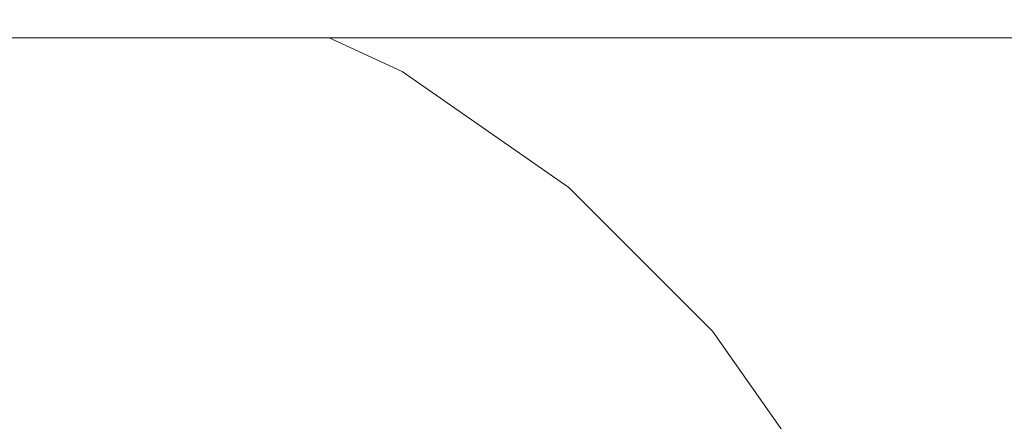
# Model space of a CAD drawing. Header units: millimetres. Extents: x -30280 to 309309, y -17460 to 4378.
# Tile 815 of 1056: x 250405 to 250433, y -13019 to -13007. Entities that reach past the tile are written whole.
import ezdxf

# ---------------------------------------------------------------- set-up
doc = ezdxf.new("R2010")
doc.units = ezdxf.units.MM
doc.header["$MEASUREMENT"] = 0
doc.linetypes.add('Wipeout_Contour', pattern=[1000, 0, -1000])
for name, color, linetype in [('Nuevo_08_E_Envans secs', 7, 'Continuous'), ('Nuevo_09_EI_Mobiliari general', 7, 'Continuous'), ('Nuevo_Ventanas Archicad', 7, 'Continuous')]:
    doc.layers.add(name, color=color, linetype=linetype)
doc.layers.add('Nuevo_09_EI_Mobiliari general_Pluma_Nº__1', color=7, linetype='Continuous', lineweight=5)

# ---------------------------------------------------------------- blocks, each defined once
blk = doc.blocks.new('Elem Sección_541_6', base_point=(235890.588, -13459.976))
at = {"color": 254, "linetype": 'Wipeout_Contour', "lineweight": 0, "ltscale": 1517989.291840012}
blk.add_wipeout([(248979.884, -11359.976), (254508.641, -11359.976), (254508.641, -13457.976), (254654.197, -13457.976), (254654.197, -11012.976), (248979.884, -11012.976)], dxfattribs=at).dxf.layer = 'Nuevo_08_E_Envans secs'
blk = doc.blocks.new('Elem Sección_543_6', base_point=(235890.588, -13459.976))
at = {"color": 254, "linetype": 'Wipeout_Contour', "lineweight": 0, "ltscale": 31165908.05935061}
blk.add_wipeout([(253368.641, -11399.976), (248979.884, -11399.976), (248979.884, -13305.666), (249022.416, -13068.118), (249023.053, -13065.78), (249026.984, -13043.488), (249005.387, -13043.488), (249005.387, -12987.919), (249005.459, -12987.919), (249019.024, -12561.809), (249441.751, -12561.809), (249455.316, -12987.919), (249455.387, -12987.919), (249455.387, -13043.488), (249433.791, -13043.488), (249437.722, -13065.78), (249438.358, -13068.118), (249480.387, -13302.855), (249522.416, -13068.119), (249523.053, -13065.78), (249526.984, -13043.488), (249505.387, -13043.488), (249505.387, -12987.919), (249505.459, -12987.919), (249519.024, -12561.809), (249941.751, -12561.809), (249955.316, -12987.919), (249955.387, -12987.919), (249955.387, -13043.488), (249933.791, -13043.488), (249937.722, -13065.78), (249938.358, -13068.119), (249980.387, -13302.855), (250022.416, -13068.119), (250023.053, -13065.78), (250026.984, -13043.488), (250005.387, -13043.488), (250005.387, -12987.919), (250005.459, -12987.919), (250019.024, -12561.81), (250441.751, -12561.81), (250455.316, -12987.919), (250455.387, -12987.919), (250455.387, -13043.488), (250433.791, -13043.488), (250437.722, -13065.78), (250438.358, -13068.119), (250480.387, -13302.855), (250522.416, -13068.119), (250523.053, -13065.78), (250526.984, -13043.488), (250505.387, -13043.488), (250505.387, -12987.919), (250505.459, -12987.919), (250519.024, -12561.81), (250941.751, -12561.81), (250955.316, -12987.919), (250955.387, -12987.919), (250955.387, -13043.488), (250933.791, -13043.488), (250937.722, -13065.78), (250938.358, -13068.119), (250980.387, -13302.855), (251022.416, -13068.119), (251023.053, -13065.78), (251026.984, -13043.488), (251005.387, -13043.488), (251005.387, -12987.919), (251005.459, -12987.919), (251019.024, -12561.81), (251441.751, -12561.81), (251455.316, -12987.919), (251455.387, -12987.919), (251455.387, -13043.488), (251433.791, -13043.488), (251437.722, -13065.78), (251438.358, -13068.119), (251480.387, -13302.855), (251522.416, -13068.119), (251523.053, -13065.78), (251526.984, -13043.488), (251505.387, -13043.488), (251505.387, -12987.919), (251505.459, -12987.919), (251519.024, -12561.81), (251941.751, -12561.81), (251955.316, -12987.919), (251955.387, -12987.919), (251955.387, -13043.488), (251933.791, -13043.488), (251937.722, -13065.78), (251938.358, -13068.119), (251980.387, -13302.855), (252022.416, -13068.119), (252023.053, -13065.78), (252026.984, -13043.488), (252005.387, -13043.488), (252005.387, -12987.919), (252005.459, -12987.919), (252019.024, -12561.81), (252441.751, -12561.81), (252455.316, -12987.919), (252455.387, -12987.919), (252455.387, -13043.488), (252433.791, -13043.488), (252437.722, -13065.78), (252438.358, -13068.119), (252480.387, -13302.855), (252522.416, -13068.119), (252523.053, -13065.78), (252526.984, -13043.488), (252505.387, -13043.488), (252505.387, -12987.919), (252505.459, -12987.919), (252519.024, -12561.81), (252941.751, -12561.81), (252955.316, -12987.919), (252955.387, -12987.919), (252955.387, -13043.488), (252933.791, -13043.488), (252937.722, -13065.78), (252938.358, -13068.119), (252999.567, -13409.976), (253368.641, -13409.976)], dxfattribs=at).dxf.layer = 'Nuevo_Ventanas Archicad'
blk = doc.blocks.new('Elem Sección_573_6', base_point=(235890.588, -13459.976))
at = {"color": 254, "linetype": 'Wipeout_Contour', "lineweight": 0, "ltscale": 2507692.09323879}
blk.add_wipeout([(250455.387, -13007.674), (250413.566, -13007.674), (250415.63, -13008.632), (250420.357, -13011.93), (250424.437, -13016.001), (250427.747, -13020.719), (250430.186, -13025.942), (250431.679, -13031.509), (250433.744, -13043.221), (250455.387, -13043.221)], dxfattribs=at).dxf.layer = 'Nuevo_09_EI_Mobiliari general'
at = {"color": 254, "linetype": 'Wipeout_Contour', "lineweight": 0, "ltscale": 1002271.791624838}
blk.add_wipeout([(250005.387, -13007.674), (250455.387, -13007.674), (250455.387, -12996.139), (250005.387, -12996.139)], dxfattribs=at).dxf.layer = 'Nuevo_09_EI_Mobiliari general'
at = {"color": 254, "linetype": 'Wipeout_Contour', "lineweight": 0, "ltscale": 1003056.784112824}
blk.add_wipeout([(250424.344, -13016.079), (250427.642, -13020.78), (250427.747, -13020.719), (250424.437, -13016.001)], dxfattribs=at).dxf.layer = 'Nuevo_09_EI_Mobiliari general'
at = {"color": 254, "linetype": 'Wipeout_Contour', "lineweight": 0, "ltscale": 1003041.139218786}
blk.add_wipeout([(250420.279, -13012.023), (250424.344, -13016.079), (250424.437, -13016.001), (250420.357, -13011.93)], dxfattribs=at).dxf.layer = 'Nuevo_09_EI_Mobiliari general'
at = {"color": 254, "linetype": 'Wipeout_Contour', "lineweight": 0, "ltscale": 1003022.81768302}
blk.add_wipeout([(250415.57, -13008.737), (250420.279, -13012.023), (250420.357, -13011.93), (250415.63, -13008.632)], dxfattribs=at).dxf.layer = 'Nuevo_09_EI_Mobiliari general'
at = {"color": 254, "linetype": 'Wipeout_Contour', "lineweight": 0, "ltscale": 1003056.03381663}
blk.add_wipeout([(250424.344, -13016.079), (250424.068, -13016.311), (250427.33, -13020.961), (250427.642, -13020.78)], dxfattribs=at).dxf.layer = 'Nuevo_09_EI_Mobiliari general'
at = {"color": 254, "linetype": 'Wipeout_Contour', "lineweight": 0, "ltscale": 1003008.492488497}
blk.add_wipeout([(250413.278, -13007.674), (250415.57, -13008.737), (250415.63, -13008.632), (250413.566, -13007.674)], dxfattribs=at).dxf.layer = 'Nuevo_09_EI_Mobiliari general'
at = {"color": 254, "linetype": 'Wipeout_Contour', "lineweight": 0, "ltscale": 1003040.50370309}
blk.add_wipeout([(250420.279, -13012.023), (250420.047, -13012.3), (250424.068, -13016.311), (250424.344, -13016.079)], dxfattribs=at).dxf.layer = 'Nuevo_09_EI_Mobiliari general'
at = {"color": 254, "linetype": 'Wipeout_Contour', "lineweight": 0, "ltscale": 1003022.316487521}
blk.add_wipeout([(250415.57, -13008.737), (250415.39, -13009.05), (250420.047, -13012.3), (250420.279, -13012.023)], dxfattribs=at).dxf.layer = 'Nuevo_09_EI_Mobiliari general'
at = {"color": 254, "linetype": 'Wipeout_Contour', "lineweight": 0, "ltscale": 1003054.5485573}
blk.add_wipeout([(250424.068, -13016.311), (250423.617, -13016.691), (250426.82, -13021.256), (250427.33, -13020.961)], dxfattribs=at).dxf.layer = 'Nuevo_09_EI_Mobiliari general'
at = {"color": 254, "linetype": 'Wipeout_Contour', "lineweight": 0, "ltscale": 1003007.009300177}
blk.add_wipeout([(250413.278, -13007.674), (250412.424, -13007.674), (250415.39, -13009.05), (250415.57, -13008.737)], dxfattribs=at).dxf.layer = 'Nuevo_09_EI_Mobiliari general'
at = {"color": 254, "linetype": 'Wipeout_Contour', "lineweight": 0, "ltscale": 1003039.244463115}
blk.add_wipeout([(250420.047, -13012.3), (250419.669, -13012.752), (250423.617, -13016.691), (250424.068, -13016.311)], dxfattribs=at).dxf.layer = 'Nuevo_09_EI_Mobiliari general'
at = {"color": 254, "linetype": 'Wipeout_Contour', "lineweight": 0, "ltscale": 1003021.321779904}
blk.add_wipeout([(250415.39, -13009.05), (250415.096, -13009.561), (250419.669, -13012.752), (250420.047, -13012.3)], dxfattribs=at).dxf.layer = 'Nuevo_09_EI_Mobiliari general'
at = {"color": 254, "linetype": 'Wipeout_Contour', "lineweight": 0, "ltscale": 1003052.37372107}
blk.add_wipeout([(250423.617, -13016.691), (250423.005, -13017.205), (250426.127, -13021.656), (250426.82, -13021.256)], dxfattribs=at).dxf.layer = 'Nuevo_09_EI_Mobiliari general'
at = {"color": 254, "linetype": 'Wipeout_Contour', "lineweight": 0, "ltscale": 1003004.292491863}
blk.add_wipeout([(250411.029, -13007.674), (250415.096, -13009.561), (250415.39, -13009.05), (250412.424, -13007.674)], dxfattribs=at).dxf.layer = 'Nuevo_09_EI_Mobiliari general'
at = {"color": 254, "linetype": 'Wipeout_Contour', "lineweight": 0, "ltscale": 1003037.399976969}
blk.add_wipeout([(250419.669, -13012.752), (250419.156, -13013.366), (250423.005, -13017.205), (250423.617, -13016.691)], dxfattribs=at).dxf.layer = 'Nuevo_09_EI_Mobiliari general'
at = {"color": 254, "linetype": 'Wipeout_Contour', "lineweight": 0, "ltscale": 1003019.863978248}
blk.add_wipeout([(250415.096, -13009.561), (250414.697, -13010.254), (250419.156, -13013.366), (250419.669, -13012.752)], dxfattribs=at).dxf.layer = 'Nuevo_09_EI_Mobiliari general'
at = {"color": 254, "linetype": 'Wipeout_Contour', "lineweight": 0, "ltscale": 1003049.57560861}
blk.add_wipeout([(250422.25, -13017.84), (250425.274, -13022.15), (250426.127, -13021.656), (250423.005, -13017.205)], dxfattribs=at).dxf.layer = 'Nuevo_09_EI_Mobiliari general'
at = {"color": 254, "linetype": 'Wipeout_Contour', "lineweight": 0, "ltscale": 1253749.062168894}
blk.add_wipeout([(250409.765, -13007.966), (250414.697, -13010.254), (250415.096, -13009.561), (250411.029, -13007.674), (250409.871, -13007.674)], dxfattribs=at).dxf.layer = 'Nuevo_09_EI_Mobiliari general'
at = {"color": 254, "linetype": 'Wipeout_Contour', "lineweight": 0, "ltscale": 1003035.026479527}
blk.add_wipeout([(250418.523, -13014.122), (250422.25, -13017.84), (250423.005, -13017.205), (250419.156, -13013.366)], dxfattribs=at).dxf.layer = 'Nuevo_09_EI_Mobiliari general'
at = {"color": 254, "linetype": 'Wipeout_Contour', "lineweight": 0, "ltscale": 752240.733498}
blk.add_wipeout([(250409.871, -13007.674), (250408.665, -13007.674), (250409.765, -13007.966)], dxfattribs=at).dxf.layer = 'Nuevo_09_EI_Mobiliari general'
at = {"color": 254, "linetype": 'Wipeout_Contour', "lineweight": 0, "ltscale": 1003017.987550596}
blk.add_wipeout([(250414.206, -13011.109), (250418.523, -13014.122), (250419.156, -13013.366), (250414.697, -13010.254)], dxfattribs=at).dxf.layer = 'Nuevo_09_EI_Mobiliari general'
at = {"color": 254, "linetype": 'Wipeout_Contour', "lineweight": 0, "ltscale": 1003046.239420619}
blk.add_wipeout([(250422.25, -13017.84), (250421.376, -13018.575), (250424.285, -13022.722), (250425.274, -13022.15)], dxfattribs=at).dxf.layer = 'Nuevo_09_EI_Mobiliari general'
at = {"layer": 'Nuevo_09_EI_Mobiliari general_Pluma_Nº__1', "color": 7, "linetype": 'Continuous', "lineweight": 5}
blk.add_line((250427.747, -13020.719), (250424.437, -13016.001), dxfattribs=at)
at = {"color": 254, "linetype": 'Wipeout_Contour', "lineweight": 0, "ltscale": 1002998.978676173}
blk.add_wipeout([(250409.765, -13007.966), (250409.43, -13008.893), (250414.206, -13011.109), (250414.697, -13010.254)], dxfattribs=at).dxf.layer = 'Nuevo_09_EI_Mobiliari general'
at = {"color": 254, "linetype": 'Wipeout_Contour', "lineweight": 0, "ltscale": 1003032.196249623}
blk.add_wipeout([(250418.523, -13014.122), (250417.79, -13014.998), (250421.376, -13018.575), (250422.25, -13017.84)], dxfattribs=at).dxf.layer = 'Nuevo_09_EI_Mobiliari general'
at = {"layer": 'Nuevo_09_EI_Mobiliari general_Pluma_Nº__1', "color": 7, "linetype": 'Continuous', "lineweight": 5}
blk.add_line((250415.63, -13008.632), (250413.566, -13007.674), dxfattribs=at)
at = {"color": 254, "linetype": 'Wipeout_Contour', "lineweight": 0, "ltscale": 1002982.508766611}
blk.add_wipeout([(250408.665, -13007.674), (250404.837, -13007.674), (250409.43, -13008.893), (250409.765, -13007.966)], dxfattribs=at).dxf.layer = 'Nuevo_09_EI_Mobiliari general'
at = {"color": 254, "linetype": 'Wipeout_Contour', "lineweight": 0, "ltscale": 1003015.749642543}
blk.add_wipeout([(250414.206, -13011.109), (250413.636, -13012.099), (250417.79, -13014.998), (250418.523, -13014.122)], dxfattribs=at).dxf.layer = 'Nuevo_09_EI_Mobiliari general'
at = {"layer": 'Nuevo_09_EI_Mobiliari general_Pluma_Nº__1', "color": 7, "linetype": 'Continuous', "lineweight": 5}
blk.add_line((250420.357, -13011.93), (250415.63, -13008.632), dxfattribs=at)
at = {"color": 254, "linetype": 'Wipeout_Contour', "lineweight": 0, "ltscale": 1002997.401483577}
blk.add_wipeout([(250409.43, -13008.893), (250409.042, -13009.967), (250413.636, -13012.099), (250414.206, -13011.109)], dxfattribs=at).dxf.layer = 'Nuevo_09_EI_Mobiliari general'
at = {"color": 254, "linetype": 'Wipeout_Contour', "lineweight": 0, "ltscale": 1003028.995409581}
blk.add_wipeout([(250417.79, -13014.998), (250416.979, -13015.967), (250420.409, -13019.388), (250421.376, -13018.575)], dxfattribs=at).dxf.layer = 'Nuevo_09_EI_Mobiliari general'
at = {"color": 254, "linetype": 'Wipeout_Contour', "lineweight": 0, "ltscale": 1253720.501452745}
blk.add_wipeout([(250404.319, -13007.674), (250404.146, -13008.668), (250409.042, -13009.967), (250409.43, -13008.893), (250404.837, -13007.674)], dxfattribs=at).dxf.layer = 'Nuevo_09_EI_Mobiliari general'
at = {"color": 254, "linetype": 'Wipeout_Contour', "lineweight": 0, "ltscale": 1003013.218398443}
blk.add_wipeout([(250413.006, -13013.195), (250416.979, -13015.967), (250417.79, -13014.998), (250413.636, -13012.099)], dxfattribs=at).dxf.layer = 'Nuevo_09_EI_Mobiliari general'
at = {"layer": 'Nuevo_09_EI_Mobiliari general_Pluma_Nº__1', "color": 7, "linetype": 'Continuous', "lineweight": 5}
blk.add_line((250005.387, -13007.674), (250455.387, -13007.674), dxfattribs=at)
at = {"color": 254, "linetype": 'Wipeout_Contour', "lineweight": 0, "ltscale": 1002995.617155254}
blk.add_wipeout([(250409.042, -13009.967), (250408.612, -13011.156), (250413.006, -13013.195), (250413.636, -13012.099)], dxfattribs=at).dxf.layer = 'Nuevo_09_EI_Mobiliari general'
at = {"color": 254, "linetype": 'Wipeout_Contour', "lineweight": 0, "ltscale": 1003025.521303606}
blk.add_wipeout([(250416.979, -13015.967), (250416.115, -13017), (250419.378, -13020.255), (250420.409, -13019.388)], dxfattribs=at).dxf.layer = 'Nuevo_09_EI_Mobiliari general'
at = {"layer": 'Nuevo_09_EI_Mobiliari general_Pluma_Nº__1', "color": 7, "linetype": 'Continuous', "lineweight": 5}
blk.add_line((250424.437, -13016.001), (250420.357, -13011.93), dxfattribs=at)
at = {"color": 254, "linetype": 'Wipeout_Contour', "lineweight": 0, "ltscale": 1002976.728661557}
blk.add_wipeout([(250404.146, -13008.668), (250403.93, -13009.913), (250408.612, -13011.156), (250409.042, -13009.967)], dxfattribs=at).dxf.layer = 'Nuevo_09_EI_Mobiliari general'
at = {"color": 254, "linetype": 'Wipeout_Contour', "lineweight": 0, "ltscale": 1003010.470768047}
blk.add_wipeout([(250413.006, -13013.195), (250412.335, -13014.362), (250416.115, -13017), (250416.979, -13015.967)], dxfattribs=at).dxf.layer = 'Nuevo_09_EI_Mobiliari general'
at = {"color": 254, "linetype": 'Wipeout_Contour', "lineweight": 0, "ltscale": 1002993.679925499}
blk.add_wipeout([(250408.612, -13011.156), (250408.154, -13012.423), (250412.335, -13014.362), (250413.006, -13013.195)], dxfattribs=at).dxf.layer = 'Nuevo_09_EI_Mobiliari general'
at = {"color": 254, "linetype": 'Wipeout_Contour', "lineweight": 0, "ltscale": 1003021.879534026}
blk.add_wipeout([(250416.115, -13017), (250415.223, -13018.066), (250418.314, -13021.149), (250419.378, -13020.255)], dxfattribs=at).dxf.layer = 'Nuevo_09_EI_Mobiliari general'
at = {"color": 254, "linetype": 'Wipeout_Contour', "lineweight": 0, "ltscale": 1002975.661043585}
blk.add_wipeout([(250403.93, -13009.913), (250403.699, -13011.24), (250408.154, -13012.423), (250408.612, -13011.156)], dxfattribs=at).dxf.layer = 'Nuevo_09_EI_Mobiliari general'
at = {"color": 254, "linetype": 'Wipeout_Contour', "lineweight": 0, "ltscale": 1003007.590319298}
blk.add_wipeout([(250411.642, -13015.567), (250415.223, -13018.066), (250416.115, -13017), (250412.335, -13014.362)], dxfattribs=at).dxf.layer = 'Nuevo_09_EI_Mobiliari general'
at = {"color": 254, "linetype": 'Wipeout_Contour', "lineweight": 0, "ltscale": 1002991.648677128}
blk.add_wipeout([(250408.154, -13012.423), (250407.681, -13013.729), (250411.642, -13015.567), (250412.335, -13014.362)], dxfattribs=at).dxf.layer = 'Nuevo_09_EI_Mobiliari general'
at = {"color": 254, "linetype": 'Wipeout_Contour', "lineweight": 0, "ltscale": 1003018.180745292}
blk.add_wipeout([(250415.223, -13018.066), (250414.332, -13019.131), (250417.251, -13022.043), (250418.314, -13021.149)], dxfattribs=at).dxf.layer = 'Nuevo_09_EI_Mobiliari general'
at = {"color": 254, "linetype": 'Wipeout_Contour', "lineweight": 0, "ltscale": 1002974.541100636}
blk.add_wipeout([(250403.699, -13011.24), (250403.461, -13012.608), (250407.681, -13013.729), (250408.154, -13012.423)], dxfattribs=at).dxf.layer = 'Nuevo_09_EI_Mobiliari general'
at = {"color": 254, "linetype": 'Wipeout_Contour', "lineweight": 0, "ltscale": 1003004.664477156}
blk.add_wipeout([(250410.95, -13016.771), (250414.332, -13019.131), (250415.223, -13018.066), (250411.642, -13015.567)], dxfattribs=at).dxf.layer = 'Nuevo_09_EI_Mobiliari general'
at = {"color": 254, "linetype": 'Wipeout_Contour', "lineweight": 0, "ltscale": 1002989.585071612}
blk.add_wipeout([(250407.681, -13013.729), (250407.209, -13015.035), (250410.95, -13016.771), (250411.642, -13015.567)], dxfattribs=at).dxf.layer = 'Nuevo_09_EI_Mobiliari general'
at = {"color": 254, "linetype": 'Wipeout_Contour', "lineweight": 0, "ltscale": 1002973.402775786}
blk.add_wipeout([(250403.461, -13012.608), (250403.223, -13013.977), (250407.209, -13015.035), (250407.681, -13013.729)], dxfattribs=at).dxf.layer = 'Nuevo_09_EI_Mobiliari general'
at = {"color": 254, "linetype": 'Wipeout_Contour', "lineweight": 0, "ltscale": 1003001.782029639}
blk.add_wipeout([(250410.278, -13017.939), (250413.467, -13020.164), (250414.332, -13019.131), (250410.95, -13016.771)], dxfattribs=at).dxf.layer = 'Nuevo_09_EI_Mobiliari general'
at = {"color": 254, "linetype": 'Wipeout_Contour', "lineweight": 0, "ltscale": 1002987.551682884}
blk.add_wipeout([(250407.209, -13015.035), (250406.751, -13016.302), (250410.278, -13017.939), (250410.95, -13016.771)], dxfattribs=at).dxf.layer = 'Nuevo_09_EI_Mobiliari general'
at = {"color": 254, "linetype": 'Wipeout_Contour', "lineweight": 0, "ltscale": 1002972.280495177}
blk.add_wipeout([(250403.223, -13013.977), (250402.993, -13015.304), (250406.751, -13016.302), (250407.209, -13015.035)], dxfattribs=at).dxf.layer = 'Nuevo_09_EI_Mobiliari general'
at = {"color": 254, "linetype": 'Wipeout_Contour', "lineweight": 0, "ltscale": 1002999.030458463}
blk.add_wipeout([(250410.278, -13017.939), (250409.648, -13019.034), (250412.656, -13021.133), (250413.467, -13020.164)], dxfattribs=at).dxf.layer = 'Nuevo_09_EI_Mobiliari general'
at = {"color": 254, "linetype": 'Wipeout_Contour', "lineweight": 0, "ltscale": 1002985.610089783}
blk.add_wipeout([(250406.751, -13016.302), (250406.321, -13017.491), (250409.648, -13019.034), (250410.278, -13017.939)], dxfattribs=at).dxf.layer = 'Nuevo_09_EI_Mobiliari general'
at = {"color": 254, "linetype": 'Wipeout_Contour', "lineweight": 0, "ltscale": 1002971.208119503}
blk.add_wipeout([(250402.993, -13015.304), (250402.776, -13016.549), (250406.321, -13017.491), (250406.751, -13016.302)], dxfattribs=at).dxf.layer = 'Nuevo_09_EI_Mobiliari general'
at = {"color": 254, "linetype": 'Wipeout_Contour', "lineweight": 0, "ltscale": 1002983.819004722}
blk.add_wipeout([(250406.321, -13017.491), (250405.933, -13018.565), (250409.079, -13020.025), (250409.648, -13019.034)], dxfattribs=at).dxf.layer = 'Nuevo_09_EI_Mobiliari general'
at = {"color": 254, "linetype": 'Wipeout_Contour', "lineweight": 0, "ltscale": 1002970.21792258}
blk.add_wipeout([(250402.776, -13016.549), (250402.581, -13017.675), (250405.933, -13018.565), (250406.321, -13017.491)], dxfattribs=at).dxf.layer = 'Nuevo_09_EI_Mobiliari general'
at = {"color": 254, "linetype": 'Wipeout_Contour', "lineweight": 0, "ltscale": 1002969.339633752}
blk.add_wipeout([(250402.412, -13018.646), (250405.597, -13019.492), (250405.933, -13018.565), (250402.581, -13017.675)], dxfattribs=at).dxf.layer = 'Nuevo_09_EI_Mobiliari general'

msp = doc.modelspace()

# ---------------------------------------------------------------- block references
at = {"layer": 'Nuevo_08_E_Envans secs', "lineweight": 0}
msp.add_blockref('Elem Sección_541_6', (235890.588, -13459.976), dxfattribs=at)

# ---------------------------------------------------------------- next in the draw order: block references
at = {"layer": 'Nuevo_Ventanas Archicad', "lineweight": 0}
msp.add_blockref('Elem Sección_543_6', (235890.588, -13459.976), dxfattribs=at)

# ---------------------------------------------------------------- next in the draw order: block references
at = {"layer": 'Nuevo_09_EI_Mobiliari general', "lineweight": 0}
msp.add_blockref('Elem Sección_573_6', (235890.588, -13459.976), dxfattribs=at)

doc.saveas('drawing.dxf')
